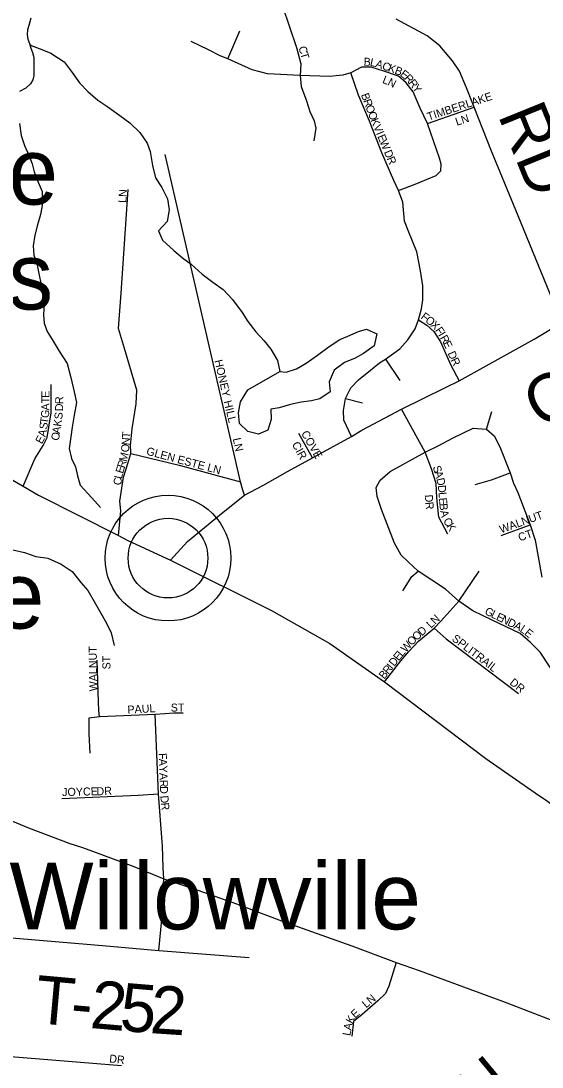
# Model space of a CAD drawing. Extents: x 1310247 to 1664935, y 235267 to 584339.
# Drawn here: x 1468683 to 1471939, y 401910 to 408445 of the extents above; entities that cross this region are included whole.
import ezdxf

# ---------------------------------------------------------------- set-up
doc = ezdxf.new("R2010")
doc.units = 0
for name, color, linetype in [('GM_X_County_Road', 7, 'Continuous'), ('GM_X_County_Road_Text', 7, 'Continuous'), ('GM_X_Minor_Lake', 7, 'Continuous'), ('GM_X_Minor_River', 7, 'Continuous'), ('GM_X_State_Route', 7, 'Continuous'), ('GM_X_Township_Road', 7, 'Continuous'), ('GM_X_Township_Road_Text', 7, 'Continuous'), ('GM_X_Township_Subdivision', 7, 'Continuous'), ('GM_X_Township_Subdivision_Text', 7, 'Continuous'), ('GM_X_Unincorporated', 7, 'Continuous'), ('GM_X_Unincorporated_Location', 7, 'Continuous'), ('GM_X_Unincorporated_Text', 7, 'Continuous')]:
    doc.layers.add(name, color=color, linetype=linetype)

msp = doc.modelspace()

# ---------------------------------------------------------------- linework, layer by layer
at = {"layer": 'GM_X_County_Road'}
for points in [[(1469618.3, 405075.7), (1469723.7, 405193), (1469936.4, 405367.3), (1470080.1, 405482.1), (1470194.3, 405541.7), (1470349.5, 405630.1), (1470505.2, 405715.2), (1470749, 405849.7), (1470814, 405888), (1471061, 406020.1), (1471335.2, 406154.1), (1471420.3, 406197.5), (1471890.1, 406457.8), (1472061.8, 406560), (1473020.6, 407075.3), (1473206.7, 407178.8), (1473808.4, 407559.6), (1474117, 407754.9), (1474295.5, 407867.9), (1474499.6, 407974.6), (1474701.1, 408105.8), (1474962.6, 408285.4), (1475121.3, 408399.8), (1475239.9, 408484.7)], [(1468353.9, 405736.3), (1468697.3, 405538), (1468792.7, 405482.9), (1469292.4, 405229.5), (1469350, 405200), (1469618.3, 405075.7), (1470249.2, 404762.8), (1470613.1, 404555.5), (1470954.4, 404316.9), (1471587.4, 403836.3), (1471896.5, 403622.1), (1471973.2, 403569.9), (1472093.3, 403475.8), (1472170, 403416.6), (1472744.6, 403019.6), (1473001.1, 402845.4), (1473071.6, 402799), (1473192.6, 402730.5), (1473407.1, 402592.7), (1473724.4, 402399.8), (1474083, 402176.5), (1474289.5, 402050.7), (1474453.3, 401948.6), (1474634.7, 401840.6)]]:
    msp.add_lwpolyline(points, dxfattribs=at)
at = {"layer": 'GM_X_Minor_Lake'}
msp.add_line((1470101.4, 406140.7), (1470300.2, 406255.1), dxfattribs=at)
msp.add_lwpolyline([(1470300.2, 406255.1), (1470340.2, 406250.3), (1470404.8, 406271.1), (1470465.6, 406306), (1470536.9, 406356.7), (1470608.1, 406411.5), (1470675.1, 406454.3), (1470725.7, 406475.4), (1470792.4, 406504.1), (1470842.9, 406519.2), (1470906.5, 406489.8), (1470890.9, 406415.9), (1470823.8, 406367), (1470771.1, 406338), (1470704.4, 406311.2), (1470639.2, 406262.4), (1470609.7, 406190.7), (1470614.5, 406128.4), (1470551.4, 406083.5), (1470499.1, 406072.5), (1470434.8, 406063.8), (1470366.3, 406049.1), (1470295.7, 406028.4), (1470245.4, 406019.4), (1470246.1, 405955.1), (1470224.7, 405889.3), (1470168.1, 405864.4), (1470100.2, 405879.8), (1470049.1, 405931), (1470042.4, 405997.4), (1470053.8, 406065.4), (1470101.4, 406140.7)], dxfattribs=at)
at = {"layer": 'GM_X_Minor_River'}
for points in [[(1468744.8, 408462.9), (1468732, 408416.9), (1468723.5, 408389), (1468721, 408360.9)], [(1468721, 408360.9), (1468726.5, 408330.7), (1468736.1, 408304.4), (1468745.6, 408274.1), (1468755.2, 408247.8), (1468762.7, 408215.6), (1468764.2, 408185.4), (1468762.8, 408103.1), (1468756.3, 408077.1), (1468741.9, 408051.2), (1468713.3, 408025.6), (1468674.8, 408004.2)], [(1468736.9, 408301.8), (1468746.7, 408291.4), (1468814.3, 408266), (1468870, 408242.8), (1468953.2, 408188.9), (1469002, 408123.7), (1469048.8, 408058.5), (1469099.9, 408003.3), (1469163, 407949.9), (1469226.3, 407908.5), (1469301.4, 407854.8), (1469362.7, 407807.4), (1469425.6, 407747.9), (1469472.4, 407680.7), (1469491.4, 407628.2), (1469505.7, 407541.6), (1469524.3, 407464.9), (1469563.1, 407403.9), (1469597.8, 407333), (1469608.5, 407264.5), (1469597, 407192.5), (1469541.7, 407133.4), (1469566.6, 407074.7), (1469637.5, 407011), (1469692.8, 406965.8), (1469746.1, 406924.6), (1469815, 406863), (1469882.2, 406813.5), (1469947.5, 406768), (1470004.4, 406704.6), (1470064.9, 406623.1), (1470099.9, 406566.2), (1470150.8, 406503), (1470201.7, 406445.8), (1470244.8, 406394.7), (1470285.5, 406323.6), (1470300.2, 406255.1)], [(1468674.8, 407803.1), (1468685.3, 407728.7), (1468704.1, 407666.1), (1468733, 407605.3), (1468754, 407552.7), (1468765, 407502.3), (1468789.8, 407437.5), (1468814.7, 407378.8), (1468815, 407292.5), (1468805.8, 407236.5), (1468786.5, 407170.7), (1468769.2, 407106.8), (1468759.8, 407040.7), (1468762.7, 406982.5), (1468781.7, 406929.9), (1468794.5, 406867.4), (1468809.1, 406796.9), (1468819.8, 406728.4), (1468828.8, 406678.1), (1468823.4, 406607.9), (1468828.4, 406557.7), (1468847.4, 406505.1), (1468878.5, 406454.3), (1468921.1, 406381.2), (1468971.7, 406303.9), (1468994.1, 406217.1), (1469016.4, 406128.4), (1469029.1, 406061.9), (1469015.4, 405981.9), (1469003.9, 405907.8), (1468994.7, 405845.8), (1468985.2, 405773.8), (1468998, 405711.3), (1469023, 405658.6), (1469036, 405604.1), (1469052.9, 405545.6), (1469125.5, 405465.8), (1469180.4, 405404.5)], [(1468631.7, 405140.6), (1468705.6, 405125.1), (1468775.3, 405099.6), (1468851.2, 405088), (1468934.7, 405052.2), (1469004, 405004.7), (1469056.8, 404937.4), (1469099.9, 404886.3), (1469148.3, 404803.1), (1469191, 404729.9), (1469220.1, 404679.2), (1469247, 404622.5), (1469265.5, 404543.8)]]:
    msp.add_lwpolyline(points, dxfattribs=at)
at = {"layer": 'GM_X_State_Route'}
for points in [[(1468156.1, 403623.5), (1468368.2, 403553.4), (1468729.6, 403405.1), (1468989.1, 403306.3), (1469060.5, 403282.5)], [(1469060.5, 403282.5), (1469114.2, 403264.6), (1469388.3, 403162.4), (1469576, 403085.4), (1469787.3, 403014.1), (1470030.2, 402928.8), (1470311.2, 402823.7), (1470749.5, 402666.5), (1471027.7, 402562.3), (1471171.1, 402511.9), (1471449.1, 402410.4), (1471691.6, 402320.6), (1472001.2, 402202.4), (1472367.3, 402068.8), (1472535.1, 402009.5), (1472841.4, 401896.1)]]:
    msp.add_lwpolyline(points, dxfattribs=at)
at = {"layer": 'GM_X_Township_Road'}
for points in [[(1472061.8, 406560), (1471790.3, 407226.9), (1471622.4, 407631), (1471514.1, 407906), (1471466.6, 408026.5), (1471422.8, 408130), (1471380.2, 408195.7), (1471301.1, 408289.4), (1471220.7, 408351.5), (1471027.5, 408456.4)], [(1468032.2, 402766.9), (1469193.3, 402669.1), (1469544.4, 402637.8), (1470108.6, 402593.2)]]:
    msp.add_lwpolyline(points, dxfattribs=at)
at = {"layer": 'GM_X_Township_Subdivision'}
for points in [[(1469728.1, 408673.5), (1469923.5, 408682), (1470076.9, 408701.6), (1470153.8, 408702), (1470185.7, 408698.9), (1470247.6, 408660.8), (1470289, 408614), (1470316.6, 408537.5), (1470404.8, 408279.4), (1470431.4, 408177.4), (1470427.2, 408104.6), (1470434.6, 408035), (1470467.5, 407945.8), (1470488.8, 407878.8), (1470515.3, 407820.4), (1470525.5, 407774.5), (1470512.9, 407696.6)], [(1469975.8, 408207.8), (1470050.7, 408382.5)], [(1471041.3, 407386), (1471156, 407428.8), (1471205.7, 407450.6), (1471277.5, 407479), (1471305.9, 407508.2), (1471309.3, 407549.2), (1471298.4, 407587.6), (1471223.3, 407804.2), (1471177.1, 407899.3), (1471133.5, 408002.4), (1471089.9, 408057.9), (1471042.3, 408099.5), (1470951.1, 408131.3), (1470871.8, 408155.1), (1470810.4, 408155.1), (1470743.5, 408121.6), (1470693.3, 408106), (1470610.1, 408098.5), (1470427.2, 408104.6), (1470224.3, 408113.9), (1470128.4, 408139.7), (1469975.8, 408207.8), (1469927.7, 408226.3), (1469854.5, 408264.5), (1469746.2, 408315.5)], [(1470749, 405849.7), (1470700.7, 405950.7), (1470699.1, 406012.1), (1470710.9, 406085.3), (1470743.3, 406152.8), (1470792.6, 406202.3), (1470867.3, 406264.1), (1470922.7, 406308.4), (1470961.6, 406331.9), (1471050.8, 406395.7), (1471100.7, 406452), (1471145.4, 406522.1), (1471167.7, 406577.3), (1471186.8, 406646.4), (1471194.2, 406701.6), (1471193.2, 406789.8), (1471179.3, 406884.4), (1471156, 407002.3), (1471107.1, 407125.6), (1471080.5, 407194.2), (1471068.8, 407313.6), (1471041.3, 407386), (1471012, 407448.1), (1470938.5, 407620.1), (1470860, 407818.9), (1470793.2, 407980.9), (1470743.5, 408121.6)], [(1471223.3, 407804.2), (1471514.1, 407906)], [(1470080.1, 405482.1), (1470069.4, 405514.1), (1470054.3, 405564.8), (1469584.8, 407609.8)], [(1469368.8, 405754.7), (1469366.8, 405791.6), (1469378.6, 405895.7), (1469403.7, 406053.9), (1469407.5, 406137.9), (1469330.7, 406399), (1469292.7, 406523.2), (1469310, 406744), (1469353.5, 407390.8)], [(1471167.7, 406577.3), (1471218.6, 406545.2), (1471263.2, 406505.6), (1471304.9, 406440), (1471369.9, 406295.3), (1471420.3, 406197.5)], [(1470961.6, 406331.9), (1471050.8, 406197.7)], [(1468697.3, 405538), (1468768.8, 405709.2), (1468800.5, 405759.4), (1468822.3, 405793.2), (1468847.4, 405842.3), (1468871.4, 405996.2), (1468871.4, 406173)], [(1470710.9, 406085.3), (1470817.1, 406058.9)], [(1471350.6, 405239.1), (1471293.2, 405345.3), (1471282.7, 405465.4), (1471277.5, 405554.2), (1471247.8, 405646.5), (1471207.8, 405751), (1471061, 406020.1)], [(1471592.7, 405895.6), (1471625.8, 406005.3)], [(1470505.2, 405715.2), (1470420.1, 405867.4)], [(1471991.2, 404404.6), (1471927, 404500.7), (1471867.8, 404561.6), (1471803.4, 404617.3), (1471711.1, 404662.6), (1471627.5, 404700.9), (1471507.3, 404760.1), (1471418.5, 404821.1), (1471336.7, 404894.2), (1471166, 405007.4), (1471101.6, 405064.9), (1471059.8, 405106.7), (1471016.3, 405181.6), (1470936.1, 405392.3), (1470908.3, 405474.1), (1470903.1, 405529.9), (1470927.4, 405576.9), (1470990.1, 405630.8), (1471207.8, 405751), (1471294.9, 405792.8), (1471380.2, 405838.1), (1471509.1, 405900.8), (1471592.7, 405895.6), (1471639.7, 405852), (1471676.3, 405784.1), (1471739, 405622.2), (1471759.9, 405557.7), (1471787.7, 405498.5), (1471864.3, 405296.5), (1471895.7, 405200.7), (1471937.5, 404970.8)], [(1469292.4, 405229.5), (1469306.5, 405385.3), (1469300.5, 405445.7), (1469324.4, 405594.8), (1469350.4, 405679.7), (1469369.4, 405742.8), (1469368.8, 405754.7)], [(1469369.4, 405742.8), (1469672.6, 405668.9), (1470054.3, 405564.8)], [(1471520.2, 405548), (1471624, 405578.6), (1471739, 405622.2)], [(1471683.2, 405230.3), (1471864.3, 405296.5)], [(1470954.4, 404316.9), (1471055.9, 404447.3), (1471105.9, 404505), (1471166.9, 404569.5), (1471264.4, 404651.3), (1471306.2, 404694.8), (1471418.5, 404821.1), (1471545.6, 405007.4)], [(1471070.2, 404885.5), (1471126, 404974.4), (1471166, 405007.4)], [(1471264.4, 404651.3), (1471339.3, 404585.1), (1471792.9, 404242.9)], [(1469174.3, 404098), (1469169.3, 404136.2), (1469167.7, 404191.2), (1469159.3, 404450.8)], [(1469696.9, 404121.3), (1469638.6, 404119.6), (1469582, 404116.3), (1469522.1, 404111.3), (1469174.3, 404098), (1469106.2, 404089.4), (1469107.8, 404046.4), (1469107.8, 403991.4), (1469114.4, 403870)], [(1469564.9, 403317.6), (1469541.9, 403616.6), (1469522.1, 404111.3)], [(1468937.7, 403587.7), (1469416.4, 403607.9), (1469541.9, 403616.6)], [(1469544.4, 402637.8), (1469562.9, 402831.6), (1469566.8, 402952.4), (1469576, 403085.4), (1469570.7, 403154.5), (1469566.8, 403292.4), (1469564.9, 403317.6)], [(1471027.7, 402562.3), (1470980.9, 402414.4), (1470960.8, 402368.5), (1470912, 402324), (1470814.3, 402237.8), (1470761.2, 402193.3), (1470751.2, 402102.8)], [(1467873.4, 402035.6), (1469310.7, 401920.2)]]:
    msp.add_lwpolyline(points, dxfattribs=at)
at = {"layer": 'GM_X_Unincorporated'}
for radius in [392.8, 249]:
    msp.add_circle((1469601.9, 405089.2), radius, dxfattribs=at)
at = {"layer": 'GM_X_Unincorporated_Location'}
msp.add_line((1469601.9, 405089.2), (1469601.9, 405089.2), dxfattribs=at)

# ---------------------------------------------------------------- texts
at = {"layer": 'GM_X_County_Road_Text'}
for s, rotation, p in [('C-123', 28.95055, (1471933.1, 405888.5)), ('N', 39.63952, (1471560, 401583.9))]:
    msp.add_text(s, height=300, rotation=rotation, dxfattribs=at).set_placement(p)
at = {"layer": 'GM_X_Township_Road_Text'}
for s, rotation, p in [('RD', 292.07221, (1471661.1, 407857.4)), ('T', 354.86765, (1468762.5, 402185.6)), ('2', 354.96506, (1469109.2, 402154.5)), ('5', 355.21801, (1469294.8, 402138.2)), ('2', 356.16915, (1469484.4, 402122.3)), ('-', 354.89418, (1468986.1, 402165.5))]:
    msp.add_text(s, height=300, rotation=rotation, dxfattribs=at).set_placement(p)
at = {"layer": 'GM_X_Township_Subdivision_Text'}
for s, rotation, p in [('C', 285.93874, (1470416.2, 408279.8)), ('T', 286.36581, (1470427.2, 408241.3)), ('B', 358.5673, (1470823.9, 408165.2)), ('L', 349.00614, (1470861.3, 408164.5)), ('A', 341.54432, (1470894.2, 408158.2)), ('C', 340.6664, (1470935.8, 408144.3)), ('K', 340.68135, (1470973.1, 408131.2)), ('B', 338.90669, (1471014.3, 408116.8)), ('E', 322.14658, (1471047.8, 408104.4)), ('L', 338.57406, (1470937.6, 408058.9)), ('N', 333.78682, (1470969.3, 408046.5)), ('R', 314.21001, (1471074.3, 408084.1)), ('R', 308.16678, (1471101, 408056.7)), ('Y', 304.44775, (1471124.9, 408026.3)), ('TIMBERLAKE', 18.2326, (1471230.6, 407821.4)), ('B', 290.75504, (1470806.6, 407983.1)), ('R', 290.7282, (1470820.7, 407946.1)), ('O', 290.75143, (1470834.7, 407909.1)), ('O', 290.92289, (1470850.3, 407867.8)), ('K', 292.34497, (1470866.5, 407825.4)), ('V', 292.85368, (1470883.5, 407784.3)), ('LN', 18.42766, (1471407, 407789.2)), ('I', 292.86305, (1470900.6, 407743.7)), ('E', 292.88767, (1470909.1, 407723.4)), ('W', 292.86302, (1470922.8, 407691)), ('D', 292.87714, (1470950.2, 407626.1)), ('R', 292.87018, (1470967.3, 407585.6)), ('LN', 86.98901, (1469340.9, 407307.1)), ('F', 323.41423, (1471177.3, 406588.3)), ('O', 321.52112, (1471205.2, 406567.6)), ('X', 316.05119, (1471238.7, 406541)), ('F', 304.1371, (1471268.6, 406512.6)), ('I', 301.04622, (1471288, 406484.1)), ('R', 299.42258, (1471299.1, 406465.5)), ('E', 296.8461, (1471318.3, 406431.6)), ('D', 293.96471, (1471347.7, 406368.7)), ('HONEY', 282.90913, (1469891.8, 406323.1)), ('R', 296.17252, (1471366.4, 406326.6)), ('E', 89.99561, (1468861.2, 406090.9)), ('A', 89.57614, (1468860.9, 406011.3)), ('T', 89.99561, (1468861.2, 406055.7)), ('D', 87.76347, (1468945.3, 406005.6)), ('R', 89.79199, (1468947.1, 406051.4)), ('HILL', 283.70967, (1469949, 406068)), ('G', 84.24779, (1468856.2, 405962.5)), ('S', 84.27604, (1468940.6, 405954)), ('S', 81.98832, (1468846.2, 405890.6)), ('T', 81.99738, (1468851.1, 405925.5)), ('A', 80.85307, (1468926.9, 405863.8)), ('K', 81.87508, (1468934, 405908.2)), ('E', 61.39389, (1468813.5, 405798.3)), ('A', 77.25111, (1468835.6, 405843.3)), ('O', 80.80354, (1468919.9, 405820.3)), ('T', 85.98055, (1469363.9, 405836.8)), ('COVE', 299.93212, (1470432, 405868.1)), ('O', 85.72478, (1469357.6, 405748.7)), ('N', 86.04067, (1469360.9, 405792.9)), ('GLEN ESTE LN', 344.95394, (1469462.7, 405736.1)), ('LN', 282.53525, (1470006.2, 405834.6)), ('CIR', 298.80535, (1470374.3, 405800.1)), ('M', 75.47726, (1469342.8, 405688)), ('E', 72.9736, (1469320.3, 405614.1)), ('R', 73.08474, (1469330.6, 405647.9)), ('S', 286.76729, (1471255.6, 405659.4)), ('C', 84.64945, (1469310.1, 405542.9)), ('L', 78.44898, (1469313.5, 405580.9)), ('A', 286.76205, (1471265.8, 405625.7)), ('D', 282.46719, (1471278.2, 405584.5)), ('D', 275.38439, (1471287.5, 405543.2)), ('D', 273.73994, (1471206.2, 405484.1)), ('L', 274.97922, (1471291.6, 405499.4)), ('E', 274.99442, (1471294.6, 405464.4)), ('R', 276.47726, (1471209.3, 405437.7)), ('B', 274.99483, (1471297.7, 405429.3)), ('WALNUT', 19.65085, (1471683.5, 405243.1)), ('A', 282.09274, (1471302.1, 405383.2)), ('C', 302.24043, (1471318.6, 405322.5)), ('K', 301.33114, (1471339.6, 405289.1)), ('CT', 19.42793, (1471800.1, 405192.8)), ('N', 44.14643, (1471271, 404671.9)), ('G', 333.80642, (1471576.5, 404741)), ('L', 333.80145, (1471616, 404721.6)), ('E', 333.80145, (1471647.6, 404706)), ('N', 333.82787, (1471679.2, 404690.5)), ('L', 43.24206, (1471244.7, 404647.2)), ('D', 333.78682, (1471718.7, 404671.1)), ('A', 333.61091, (1471758.1, 404651.6)), ('L', 326.51453, (1471796.1, 404632.9)), ('O', 46.36024, (1471125.7, 404538.9)), ('O', 42.6192, (1471155.4, 404570.1)), ('D', 40.94741, (1471187.5, 404599.6)), ('SPLITRAIL', 322.63361, (1471371.1, 404577.3)), ('E', 320.67022, (1471824.4, 404614.3)), ('WALNUT', 90.95437, (1469160.4, 404257.3)), ('W', 47.99778, (1471087.7, 404496.6)), ('ST', 90, (1469242.1, 404393.8)), ('E', 50.4742, (1471042.9, 404443.1)), ('L', 49.64171, (1471065.1, 404470.1)), ('R', 51.79912, (1470977.7, 404360.4)), ('I', 51.83943, (1471002.2, 404391.5)), ('D', 51.73963, (1471015.8, 404408.8)), ('B', 51.83322, (1470953.2, 404329.2)), ('DR', 321.33664, (1471732.1, 404304.3)), ('PAUL', 3.17815, (1469349.7, 404117.2)), ('ST', 0.00001, (1469618.6, 404130.4)), ('F', 272.07661, (1469543.8, 403870.5)), ('A', 272.05478, (1469545.1, 403835.3)), ('Y', 272.05478, (1469546.7, 403791.3)), ('A', 272.07816, (1469548.2, 403747.3)), ('R', 272.06448, (1469549.8, 403703.4)), ('JOYCE', 1.33151, (1468940.8, 403602.4)), ('DR', 3.01158, (1469156.1, 403606.8)), ('D', 272.05478, (1469551.3, 403663.8)), ('D', 274.96073, (1469553.8, 403603.9)), ('R', 275.19698, (1469557.7, 403559.8)), ('LN', 40.59486, (1470840.2, 402275.6)), ('E', 42.836, (1470771.8, 402211.4)), ('K', 61.45058, (1470753.4, 402176.1)), ('L', 79.41894, (1470740.2, 402102.2)), ('A', 79.40585, (1470746.7, 402136.7)), ('DR', 353.66381, (1469232.5, 401939.2))]:
    msp.add_text(s, height=50, rotation=rotation, dxfattribs=at).set_placement(p)
at = {"layer": 'GM_X_Unincorporated_Text'}
for s, p in [('Ridge', (1467458.2, 407297.6)), ('Acres', (1467458.2, 406642)), ('Glen Este', (1466380.2, 404648.8)), ('Willowville', (1468611, 402770))]:
    msp.add_text(s, height=417, rotation=0.00001, dxfattribs=at).set_placement(p)

doc.saveas('drawing.dxf')
